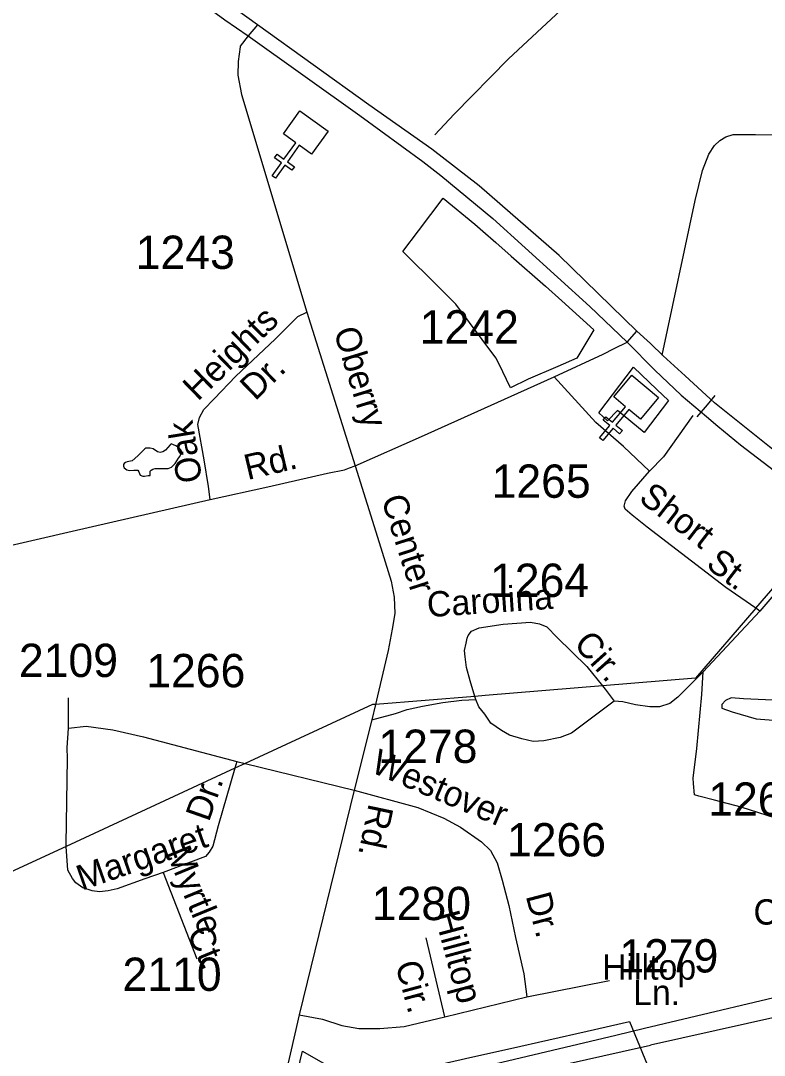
# Model space of a CAD drawing. Extents: x 2260773 to 2342389, y 552869 to 618546.
# Drawn here: x 2285440 to 2288230, y 603238 to 607122 of the extents above; entities that cross this region are included whole.
import ezdxf

# ---------------------------------------------------------------- set-up
doc = ezdxf.new("R2010")
doc.units = 0
for name, color, linetype in [('Exist Boundary Political City Limit New', 7, 'Continuous'), ('Exist Cultural Church CELL', 7, 'Continuous'), ('Exist Hydrographic Misc Water Feature', 7, 'Continuous'), ('Exist Road Non-System Type 51', 7, 'Continuous'), ('Exist Road Non-System Type 51 Label', 7, 'Continuous'), ('Exist Road Primary US Divided Attributed', 7, 'Continuous'), ('Exist Road Secondary Type 51 Attributed', 7, 'Continuous'), ('Exist Road Secondary Type 51 Label', 7, 'Continuous'), ('Exist Road Secondary Type 51 Number Label', 7, 'Continuous'), ('Exist Utilities Electrical Transmission Line', 7, 'Continuous'), ('Map Preparation Boundary City Limit Buffer Line', 7, 'Continuous')]:
    doc.layers.add(name, color=color, linetype=linetype)

msp = doc.modelspace()

# ---------------------------------------------------------------- linework, layer by layer
at = {"layer": 'Exist Boundary Political City Limit New'}
for points in [[(2287344, 605775.8), (2287277.8, 605744.2), (2287234, 605835.3), (2287223.2, 605856.1), (2287073.2, 606057.4), (2287051, 606079.5), (2287006, 606124.2), (2286873.8, 606255.6), (2286932.2, 606333), (2287025, 606455.8), (2287143.8, 606358.4), (2287173.8, 606332), (2287222.8, 606288.7), (2287280.5, 606238), (2287409.5, 606125.2), (2287470.5, 606070.5), (2287590.5, 605961.4), (2287526.5, 605854.9), (2287455.8, 605823.3), (2287344, 605775.8)], [(2287871.2, 605696.7), (2287779.8, 605576), (2287679.2, 605658.2), (2287642.5, 605619.9), (2287609.8, 605649.8), (2287739.8, 605820.8), (2287826.8, 605738.1), (2287871.2, 605696.7)], [(2288484.5, 600042.1), (2286500, 601213.4), (2286743.2, 601732.2), (2286198.5, 602014.4), (2286215.2, 602083.9), (2286498, 603253.8), (2286675.8, 603151.9), (2286705.2, 603134.9), (2286849.8, 603167.4), (2286994.2, 603200), (2287137, 603232.2), (2287277.5, 603263.9), (2287421.5, 603296.4), (2287566, 603329), (2287724.2, 603364.7), (2288116, 602412), (2288435.5, 602550.4)]]:
    msp.add_lwpolyline(points, dxfattribs=at)
at = {"layer": 'Exist Cultural Church CELL'}
for points in [[(2286531.8, 606621), (2286485.4, 606654.1), (2286441.1, 606592.2), (2286467, 606573.6), (2286457.7, 606560.6), (2286431.7, 606579.2), (2286396.7, 606530.4), (2286383.7, 606539.7), (2286418.7, 606588.6), (2286392.7, 606607.2), (2286402, 606620.2), (2286428, 606601.6), (2286472.4, 606663.4), (2286425.6, 606697.1), (2286487.7, 606783.6), (2286593.8, 606707.5)], [(2287765.7, 605626.1), (2287721.9, 605662.5), (2287673.1, 605604.1), (2287697.7, 605583.6), (2287687.4, 605571.3), (2287662.9, 605591.8), (2287624.3, 605545.7), (2287612, 605556), (2287650.6, 605602.1), (2287626, 605622.6), (2287636.3, 605634.9), (2287660.8, 605614.4), (2287709.6, 605672.8), (2287665.4, 605709.9), (2287733.7, 605791.6), (2287833.9, 605707.8)]]:
    msp.add_lwpolyline(points, close=True, dxfattribs=at)
at = {"layer": 'Exist Hydrographic Misc Water Feature'}
for points in [[(2286022.7, 605525.6), (2286004.9, 605533.5), (2286001, 605529.7), (2285983.2, 605509.3), (2285973.1, 605503.4), (2285963.5, 605501.3), (2285953.2, 605503.2), (2285937.2, 605515), (2285925.3, 605516.8), (2285909.1, 605516.8), (2285905.2, 605514.5), (2285879.4, 605488.4), (2285857.7, 605470.2), (2285839.8, 605466), (2285833.7, 605464.1), (2285827.9, 605460.1), (2285825.9, 605455.9), (2285825.7, 605449.8), (2285828.1, 605443.8), (2285837.8, 605435.9), (2285848.2, 605433.9), (2285864, 605434.3), (2285880, 605434.3), (2285883.7, 605428.5), (2285888.2, 605416.5), (2285898.1, 605412.5), (2285904, 605412.5), (2285918.2, 605414.8), (2285926.2, 605414.8), (2285926, 605418.9), (2285925.8, 605430.7), (2285929.9, 605434.9), (2285936.2, 605438.9), (2285944, 605440.9), (2285993.8, 605441.5), (2286005.7, 605445.4), (2286019.5, 605459.6), (2286031.8, 605479.6), (2286037.5, 605486), (2286045.1, 605504), (2286039.1, 605511.7), (2286028.9, 605521.8), (2286022.7, 605525.6)], [(2288262.7, 604571.3), (2288152.6, 604576.5), (2288106.5, 604579.9), (2288084.7, 604569.7), (2288071, 604555.6), (2288071.2, 604541.4), (2288109.4, 604527.9), (2288199.6, 604500.9), (2288297.4, 604493.9)]]:
    msp.add_lwpolyline(points, dxfattribs=at)
at = {"layer": 'Exist Road Non-System Type 51'}
for p, q in [((2288044.5, 605715), (2288015.7, 605680.3)), ((2288015.7, 605680.3), (2287977.6, 605634.3))]:
    msp.add_line(p, q, dxfattribs=at)
for points in [[(2286993.5, 606693.6), (2287066.7, 606771.5), (2287270.7, 606978.7), (2287555.6, 607245.1), (2287663.1, 607338.6), (2287708.2, 607385.3), (2287737.8, 607422.7), (2287759.6, 607450.8), (2287775.2, 607477.3), (2287795.4, 607522.4), (2287835.9, 607606.6), (2287876.4, 607686), (2287910.7, 607751.5), (2287951.2, 607816.9), (2287982.3, 607857.4), (2288007.2, 607882.4), (2288030.6, 607902.6), (2288063.3, 607932.2), (2288131.8, 607966.5), (2288177, 607991.4), (2288234.6, 608011.7)], [(2287847.5, 605866.8), (2287971.4, 606447.4), (2287997.9, 606559.6), (2288022.8, 606620.3), (2288043, 606653), (2288063.3, 606671.7), (2288086.6, 606685.8), (2288113.1, 606695.1), (2288144.3, 606695.1), (2288197.2, 606695.1), (2288287.5, 606693.6), (2288370.1, 606687.3), (2288390.3, 606679.5), (2288413.7, 606659.3), (2288430.8, 606642.1)], [(2286151.1, 605325.1), (2286144.6, 605373.5), (2286128.5, 605473.7), (2286104.2, 605606.1), (2286110.7, 605631.9), (2286126.8, 605662.6), (2286165.6, 605703), (2286247.9, 605787), (2286394.8, 605925.9), (2286480.3, 606011.4), (2286514.2, 606027.6)], [(2287800.1, 605431.5), (2287702, 605523.4), (2287597.9, 605613.2), (2287442.4, 605785)], [(2287962.1, 605640.3), (2287852.6, 605484.4), (2287800.1, 605431.5)], [(2288494.8, 604062.6), (2288335, 604108.5), (2288144, 604169.2), (2288043.4, 604195.9), (2287984.2, 604210.7), (2287967.9, 604216.6), (2287965, 604259), (2287962.8, 604279), (2287976.7, 604390.3), (2287996, 604592.8), (2288000.5, 604677.2)]]:
    msp.add_lwpolyline(points, dxfattribs=at)
at = {"layer": 'Exist Road Primary US Divided Attributed'}
for points in [[(2286328.5, 607106), (2286239.2, 607170), (2286234.7, 607173.3), (2286193.2, 607203), (2285979.5, 607358.8), (2285858.3, 607439.6), (2285749.4, 607507), (2285721.2, 607521.7), (2285641, 607564.2), (2285598.2, 607583.8), (2285402.4, 607664.6), (2285097.4, 607785.2), (2284925.7, 607854.7), (2284702.3, 607949.4)], [(2284680.7, 607900.8), (2284763.5, 607863), (2285071.9, 607735.7), (2285588.4, 607520.1), (2285648.4, 607487.1), (2285725.5, 607447.9), (2285769, 607421.3), (2285940.3, 607311), (2286145.9, 607169), (2286205.9, 607124.9), (2286293.8, 607064.5)], [(2287752.2, 605956.2), (2287460.4, 606240.7), (2287160.6, 606501.5), (2286983.1, 606639.9), (2286746.5, 606805.9), (2286328.5, 607106)], [(2286293.8, 607064.5), (2286712.6, 606766.1), (2286948.6, 606592.7), (2287016.2, 606540.7), (2287212, 606379.1), (2287575.5, 606049.6), (2287716, 605914.7)], [(2288522.6, 605310.7), (2288249.9, 605521.8), (2288044.1, 605687.9), (2287932.9, 605788.8), (2287850.9, 605863.5), (2287803.1, 605910), (2287752.2, 605956.2)], [(2287716, 605914.7), (2287819.1, 605809.6), (2287918, 605716.3), (2288013, 605635.8), (2288056.5, 605600.1), (2288141.5, 605530.2), (2288269, 605432.8), (2288432.2, 605309.8), (2288491.1, 605264.1)]]:
    msp.add_lwpolyline(points, dxfattribs=at)
at = {"layer": 'Exist Road Secondary Type 51 Attributed'}
for p, q in [((2285618.8, 604466.9), (2285618.8, 604580.2)), ((2286757.9, 604498.2), (2286691.8, 604233.4)), ((2286691.8, 604233.4), (2286485.2, 603390.4)), ((2285975.1, 603924.9), (2286101, 603600.3)), ((2287031, 603382.7), (2286961.3, 603679.5)), ((2287339, 603458.2), (2287649.2, 603519.6)), ((2287031, 603382.7), (2287339, 603458.2))]:
    msp.add_line(p, q, dxfattribs=at)
for points in [[(2286328.5, 607106), (2286293.8, 607064.5)], [(2286293.8, 607064.5), (2286264, 607025.6), (2286263.8, 607024.3), (2286256, 606969.1), (2286254.4, 606917.4), (2286268.9, 606844.8), (2286514.2, 606027.6), (2286695, 605451.1)], [(2287716, 605914.7), (2287752.2, 605956.2)], [(2286695, 605451.1), (2286943.6, 605561.4), (2287442.4, 605785), (2287625.5, 605869.9), (2287667.5, 605890.9), (2287716, 605914.7)], [(2284969.9, 605077.3), (2285095.8, 605086.8), (2285193.5, 605103.8), (2285632.9, 605205.6), (2286151.1, 605325.1), (2286367.3, 605371.9), (2286591.7, 605423.6), (2286654.6, 605436.5), (2286674, 605443), (2286695, 605451.1)], [(2286695, 605451.1), (2286785.4, 605163.6), (2286830.6, 605018.3), (2286841.9, 604958.5), (2286843.5, 604897.1), (2286833.8, 604837.4), (2286819.3, 604758.3), (2286778.9, 604587.1), (2286771.5, 604555.6), (2286757.9, 604498.2)], [(2288213.6, 604905.3), (2288198, 604916.2), (2288086.6, 604993.7), (2287790.8, 605221.2), (2287734.7, 605266.4), (2287708.2, 605288.2), (2287705.1, 605299.1), (2287709.8, 605319.3), (2287733.2, 605355.2), (2287800.1, 605431.5)], [(2288491.1, 605264.1), (2288470.5, 605233), (2288436.7, 605187.3), (2288340.9, 605054.9), (2288213.6, 604905.3)], [(2288213.6, 604905.3), (2288000.5, 604677.2), (2287947.2, 604623.9), (2287905.7, 604582.4), (2287876.1, 604558.7), (2287837.4, 604546.9), (2287801.4, 604546.4), (2287747.4, 604553.9), (2287699.2, 604565.5), (2287667.3, 604567.1)], [(2287147.4, 604574.3), (2287144.1, 604585.5), (2287126.8, 604644.1), (2287112.4, 604693.9), (2287108.1, 604733.8), (2287105.7, 604757.8), (2287111.5, 604785.9), (2287115.3, 604803.8), (2287119.3, 604814), (2287131, 604830.1), (2287160.8, 604842.3), (2287250.7, 604857.1)], [(2287250.7, 604857.1), (2287352.6, 604864), (2287386.7, 604858.5), (2287414.8, 604846.7), (2287453, 604807), (2287564.2, 604698.2), (2287622.9, 604625.1), (2287632.8, 604612.8), (2287667.3, 604567.1)], [(2286757.9, 604498.2), (2286846, 604521.6), (2286889.9, 604535.9), (2286947.7, 604548.5), (2287023.6, 604563.2), (2287095.6, 604571.9), (2287147.4, 604574.3)], [(2287667.3, 604567.1), (2287506.5, 604447.8), (2287464.6, 604431.3), (2287402.7, 604418.7), (2287362.9, 604416.3), (2287320.7, 604426), (2287274.6, 604439.5), (2287244.6, 604457.3), (2287204.4, 604484.9), (2287182.1, 604518.6), (2287159.6, 604546.4), (2287147.4, 604574.3)], [(2285975.1, 603924.9), (2285905.7, 603900.7), (2285802.4, 603863.6), (2285768.5, 603855.5), (2285736.2, 603852.3), (2285708.8, 603855.5), (2285673.3, 603866.8), (2285647.5, 603886.2), (2285634.6, 603902.3), (2285616.8, 603933), (2285610.8, 604022.7), (2285610.4, 604029.9), (2285615.2, 604352.9), (2285614.4, 604392.7), (2285618.8, 604466.9)], [(2285618.8, 604466.9), (2285686, 604473.8), (2285786.1, 604459.8), (2285900.2, 604434), (2286251.5, 604341.2)], [(2286251.5, 604341.2), (2286244, 604315.9), (2286180.5, 604099.5), (2286161.2, 604023.3), (2286147.3, 604001.2), (2286133.6, 603985.1), (2285975.1, 603924.9)], [(2286251.5, 604341.2), (2286282.4, 604333.6), (2286691.8, 604233.4)], [(2286691.8, 604233.4), (2286930.6, 604168.8), (2287027.5, 604128.4), (2287090.4, 604094.5), (2287169.5, 604039.6), (2287203.4, 604007.3), (2287227.6, 603960.5), (2287247, 603895.9), (2287271.2, 603800.6), (2287297, 603681.1), (2287327.7, 603543.8), (2287339, 603458.2)], [(2286485.2, 603390.4), (2286468.6, 603318.6), (2286398.2, 603013.5), (2286385.5, 602958.7), (2286306.3, 602615.5), (2286167.6, 602056.5)], [(2286485.2, 603390.4), (2286573, 603373.6), (2286645.3, 603350.3), (2286709.3, 603338.8), (2286787.3, 603339.6), (2286879.2, 603346.4), (2287031, 603382.7)]]:
    msp.add_lwpolyline(points, dxfattribs=at)
at = {"layer": 'Exist Utilities Electrical Transmission Line'}
for p, q in [((2288198, 604916.2), (2288472.6, 605235)), ((2287144.1, 604585.5), (2286771.5, 604555.6)), ((2286244, 604315.9), (2285610.8, 604022.7)), ((2286282.4, 604333.6), (2286244, 604315.9)), ((2285610.8, 604022.7), (2285204.4, 603834.5)), ((2287780.8, 603338.5), (2287673.1, 603313)), ((2287696.4, 603252.2), (2287802.9, 603276))]:
    msp.add_line(p, q, dxfattribs=at)
for points in [[(2288198, 604916.2), (2287972.3, 604654.1), (2287622.9, 604625.1)], [(2287622.9, 604625.1), (2287183.3, 604588.7), (2287144.1, 604585.5)], [(2286771.5, 604555.6), (2286759.9, 604554.7), (2286282.4, 604333.6)], [(2289663.7, 604340.8), (2289188.6, 603705.9), (2289140.9, 603661.5), (2289089.1, 603648.9), (2287780.8, 603338.5)], [(2289721.6, 604296.9), (2289193.6, 603596), (2289141.8, 603575.5), (2287802.9, 603276)], [(2287673.1, 603313), (2286580.1, 603053.7), (2286489, 603033.6)], [(2286475.7, 602979.2), (2286482.9, 602980.9), (2286530.7, 602991.4), (2287696.4, 603252.2)]]:
    msp.add_lwpolyline(points, dxfattribs=at)
at = {"layer": 'Map Preparation Boundary City Limit Buffer Line'}
for points in [[(2287344, 605775.8), (2287277.8, 605744.2), (2287234, 605835.3), (2287223.2, 605856.1), (2287073.2, 606057.4), (2287051, 606079.5), (2287006, 606124.2), (2286873.8, 606255.6), (2286932.2, 606333), (2287025, 606455.8), (2287143.8, 606358.4), (2287173.8, 606332), (2287222.8, 606288.7), (2287280.5, 606238), (2287409.5, 606125.2), (2287470.5, 606070.5), (2287590.5, 605961.4), (2287526.5, 605854.9), (2287455.8, 605823.3), (2287344, 605775.8)], [(2287871.2, 605696.7), (2287779.8, 605576), (2287679.2, 605658.2), (2287642.5, 605619.9), (2287609.8, 605649.8), (2287739.8, 605820.8), (2287826.8, 605738.1), (2287871.2, 605696.7)], [(2288484.5, 600042.1), (2286500, 601213.4), (2286743.2, 601732.2), (2286198.5, 602014.4), (2286215.2, 602083.9), (2286498, 603253.8), (2286675.8, 603151.9), (2286705.2, 603134.9), (2286849.8, 603167.4), (2286994.2, 603200), (2287137, 603232.2), (2287277.5, 603263.9), (2287421.5, 603296.4), (2287566, 603329), (2287724.2, 603364.7), (2288116, 602412), (2288435.5, 602550.4)]]:
    msp.add_lwpolyline(points, dxfattribs=at)

# ---------------------------------------------------------------- texts
at = {"layer": 'Exist Road Non-System Type 51 Label'}
for s, rotation, p in [('Heights', 44.1716, (2286105, 605690.7)), ('Dr.', 44.1716, (2286319.7, 605692.5)), ('Oak', 99.2416, (2286122, 605394.8))]:
    msp.add_text(s, height=95, rotation=rotation, dxfattribs=at).set_placement(p)
at = {"layer": 'Exist Road Secondary Type 51 Label'}
for s, rotation, p in [('Oberry', 287.0624, (2286613.4, 605957)), ('Rd.', 13.2988, (2286291.2, 605397.4)), ('Short', 322.3966, (2287754.8, 605321.1)), ('Center', 287.7528, (2286792.1, 605326.8)), ('St.', 322.3966, (2288007.2, 605073.2)), ('Carolina', 3.8736, (2286967.7, 604882.7)), ('Cir.', 311.8871, (2287511.3, 604779.1)), ('Westover', 336.9098, (2286748.9, 604303.3)), ('Dr.', 70.6904, (2286146.1, 604111.5)), ('Rd.', 258.126, (2286746.7, 604186.2)), ('Margaret', 19.2587, (2285669.7, 603855.8)), ('Myrtle', 292.4319, (2285984.1, 604000.2)), ('Dr.', 284.7462, (2287334.6, 603836.8)), ('Hilltop', 285.0394, (2286991.5, 603766.7)), ('Ct.', 292.4319, (2286063.1, 603700.7)), ('Cir.', 285.0394, (2286845.2, 603580.4))]:
    msp.add_text(s, height=95, rotation=rotation, dxfattribs=at).set_placement(p)
for s, p in [('Codgell', (2288189.8, 603729)), ('Hilltop', (2287621.6, 603522.3)), ('Ln.', (2287737.9, 603426.6))]:
    msp.add_text(s, height=95, dxfattribs=at).set_placement(p)
at = {"layer": 'Exist Road Secondary Type 51 Number Label'}
for s, p in [('1243', (2285871.7, 606190.1)), ('1242', (2286937.4, 605910)), ('1265', (2287207.1, 605331)), ('1264', (2287201.2, 604958.9)), ('2109', (2285433.3, 604658.3)), ('1266', (2285911.1, 604619.9)), ('1278', (2286782.2, 604335.9)), ('1261', (2288019.9, 604137.6)), ('1266', (2287264.7, 603984.9)), ('1280', (2286757.8, 603745.8)), ('1279', (2287686.1, 603549.3)), ('2110', (2285822.1, 603480.1))]:
    msp.add_text(s, height=125, dxfattribs=at).set_placement(p)

doc.saveas('drawing.dxf')
